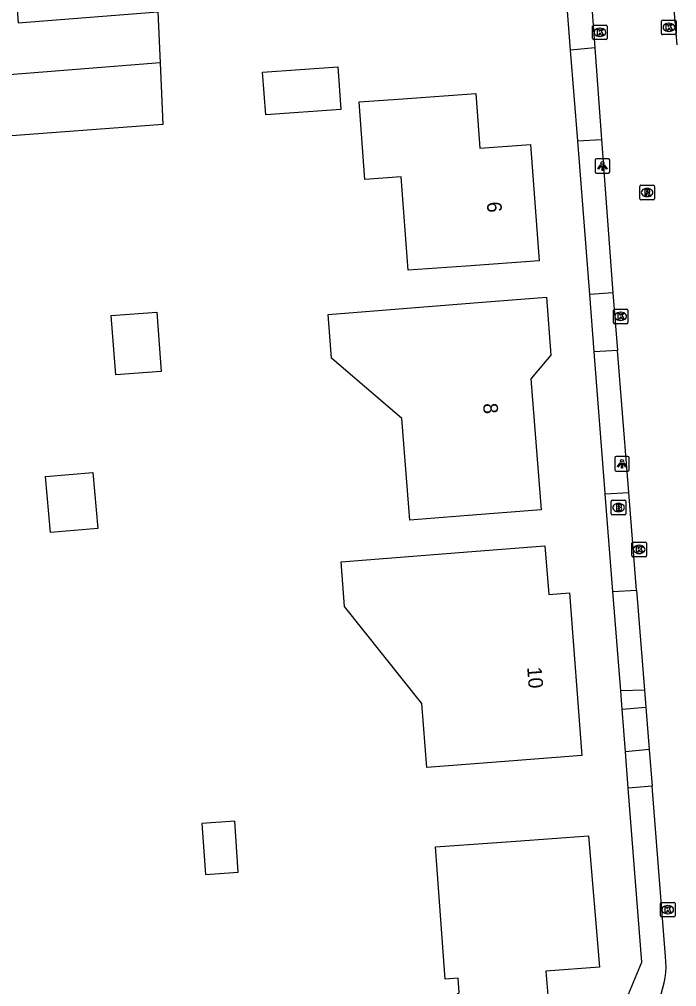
# Model space of a CAD drawing. Extents: x 157321 to 158827, y 386650 to 388532.
# Drawn here: x 158239.7 to 158284.7, y 387532.9 to 387599.1 of the extents above; entities that cross this region are included whole.
import ezdxf

# ---------------------------------------------------------------- set-up
doc = ezdxf.new("R2010")
doc.units = 0
for name, color, linetype in [('IMGEO_Brandkraan', 7, 'Continuous'), ('IMGEO_Groenvoorziening', 7, 'Continuous'), ('IMGEO_Kolk', 7, 'Continuous'), ('IMGEO_Lichtpunt', 7, 'Continuous'), ('IMGEO_Pand', 7, 'Continuous'), ('IMGEO_Pand_nummerreeks', 7, 'Continuous'), ('IMGEO_Rijbaan_lokaal_gesloten', 7, 'Continuous'), ('IMGEO_Rioolput', 7, 'Continuous'), ('IMGEO_Voetpad_open', 7, 'Continuous')]:
    doc.layers.add(name, color=color, linetype=linetype)

msp = doc.modelspace()

# ---------------------------------------------------------------- linework, layer by layer
at = {"layer": 'IMGEO_Brandkraan'}
for p, q in [((158280.238, 387565.248), (158280.238, 387566.1)), ((158280.313, 387566.174), (158281.165, 387566.174)), ((158280.726, 387565.954), (158280.751, 387565.954)), ((158281.239, 387566.1), (158281.239, 387565.248)), ((158281.165, 387565.174), (158280.313, 387565.174)), ((158280.749, 387565.394), (158280.724, 387565.394))]:
    msp.add_line(p, q, dxfattribs=at)
for points in [[(158280.238, 387565.248), (158280.238, 387566.1)], [(158280.313, 387566.174), (158281.165, 387566.174)], [(158280.586, 387565.874), (158280.586, 387565.474), (158280.799, 387565.474)], [(158280.817, 387565.874), (158280.586, 387565.874)], [(158281.239, 387566.1), (158281.239, 387565.248)], [(158281.165, 387565.174), (158280.313, 387565.174)], [(158280.765, 387565.793), (158280.711, 387565.793), (158280.711, 387565.717)], [(158280.711, 387565.717), (158280.764, 387565.717)], [(158280.773, 387565.641), (158280.711, 387565.641), (158280.711, 387565.56)], [(158280.711, 387565.56), (158280.773, 387565.56)]]:
    msp.add_lwpolyline(points, dxfattribs=at)
for centre, radius, start, end in [((158280.315, 387566.098), 0.0765, 91.55205, 178.44795), ((158280.315, 387566.098), 0.0765, 91.55205, 178.44795), ((158280.821, 387565.729), 0.145, 59.4692, 91.53667), ((158280.846, 387565.776), 0.0922, 285.51372, 58.15012), ((158281.163, 387566.098), 0.0765, 1.55205, 88.44795), ((158281.163, 387566.098), 0.0765, 1.55205, 88.44795), ((158280.315, 387565.25), 0.0765, 181.55205, 268.44795), ((158280.315, 387565.25), 0.0765, 181.55205, 268.44795), ((158280.766, 387565.755), 0.0379, 267.82845, 90.93552), ((158280.774, 387565.6), 0.0404, 269.87594, 90.50774), ((158280.805, 387565.725), 0.251, 268.66757, 293.53466), ((158280.851, 387565.584), 0.105, 301.31148, 78.98903), ((158281.163, 387565.25), 0.0765, 271.55205, 358.44795), ((158281.163, 387565.25), 0.0765, 271.55205, 358.44795)]:
    msp.add_arc(centre, radius, start, end, dxfattribs=at)
for centre, major_axis, ratio, start_param, end_param in [((158280.725, 387565.674), (-0.387, 0.002), 0.722429, 4.712389, 7.853982), ((158280.75, 387565.674), (-0.39, 0.002), 0.717154, 1.570796, 4.712389)]:
    msp.add_ellipse(centre, major_axis=major_axis, ratio=ratio, start_param=start_param, end_param=end_param, dxfattribs=at)
at = {"layer": 'IMGEO_Groenvoorziening'}
for points in [[(158277.456, 387597.006), (158276.412, 387610.375)], [(158278.762, 387580.273), (158277.942, 387590.779)], [(158279.829, 387566.604), (158279.825, 387566.656), (158279.07, 387576.334)], [(158280.882, 387553.115), (158280.351, 387559.925)], [(158281.207, 387548.958), (158280.98, 387551.862)], [(158278.367, 387529.116), (158280.95, 387531.25), (158282.333, 387534.536), (158281.402, 387546.456)]]:
    msp.add_lwpolyline(points, dxfattribs=at)
at = {"layer": 'IMGEO_Kolk'}
for p, q in [((158283.682, 387598.132), (158283.682, 387598.984)), ((158283.757, 387599.058), (158284.609, 387599.058)), ((158284.683, 387598.984), (158284.683, 387598.132)), ((158278.963, 387597.791), (158278.963, 387598.643)), ((158279.038, 387598.717), (158279.89, 387598.717)), ((158279.451, 387598.497), (158279.476, 387598.497)), ((158279.964, 387598.643), (158279.964, 387597.791)), ((158284.17, 387598.838), (158284.195, 387598.838)), ((158279.89, 387597.717), (158279.038, 387597.717)), ((158279.474, 387597.937), (158279.449, 387597.937)), ((158284.609, 387598.058), (158283.757, 387598.058)), ((158284.193, 387598.278), (158284.168, 387598.278)), ((158280.379, 387578.341), (158280.379, 387579.193)), ((158280.454, 387579.267), (158281.306, 387579.267)), ((158281.38, 387579.193), (158281.38, 387578.341)), ((158280.89, 387578.487), (158280.865, 387578.487)), ((158280.867, 387579.047), (158280.892, 387579.047)), ((158281.306, 387578.267), (158280.454, 387578.267)), ((158281.645, 387562.384), (158281.645, 387563.236)), ((158281.72, 387563.31), (158282.572, 387563.31)), ((158282.646, 387563.236), (158282.646, 387562.384)), ((158282.156, 387562.53), (158282.131, 387562.53)), ((158282.133, 387563.09), (158282.158, 387563.09)), ((158282.572, 387562.31), (158281.72, 387562.31)), ((158283.602, 387537.715), (158283.602, 387538.567)), ((158283.677, 387538.641), (158284.529, 387538.641)), ((158284.09, 387538.421), (158284.115, 387538.421)), ((158284.603, 387538.567), (158284.603, 387537.715)), ((158284.529, 387537.641), (158283.677, 387537.641)), ((158284.113, 387537.861), (158284.088, 387537.861))]:
    msp.add_line(p, q, dxfattribs=at)
for points in [[(158283.682, 387598.132), (158283.682, 387598.984)], [(158283.757, 387599.058), (158284.609, 387599.058)], [(158284.683, 387598.984), (158284.683, 387598.132)], [(158278.963, 387597.791), (158278.963, 387598.643)], [(158279.038, 387598.717), (158279.89, 387598.717)], [(158279.284, 387598.417), (158279.407, 387598.417), (158279.407, 387598.266), (158279.537, 387598.417), (158279.701, 387598.417), (158279.555, 387598.266), (158279.708, 387598.017), (158279.556, 387598.017), (158279.471, 387598.181), (158279.407, 387598.114), (158279.407, 387598.017), (158279.284, 387598.017), (158279.284, 387598.417)], [(158279.964, 387598.643), (158279.964, 387597.791)], [(158284.003, 387598.758), (158284.126, 387598.758), (158284.126, 387598.607), (158284.256, 387598.758), (158284.42, 387598.758), (158284.274, 387598.607), (158284.427, 387598.358), (158284.275, 387598.358), (158284.19, 387598.522), (158284.126, 387598.455), (158284.126, 387598.358), (158284.003, 387598.358), (158284.003, 387598.758)], [(158279.89, 387597.717), (158279.038, 387597.717)], [(158284.609, 387598.058), (158283.757, 387598.058)], [(158280.379, 387578.341), (158280.379, 387579.193)], [(158280.454, 387579.267), (158281.306, 387579.267)], [(158281.38, 387579.193), (158281.38, 387578.341)], [(158280.7, 387578.967), (158280.823, 387578.967), (158280.823, 387578.816), (158280.953, 387578.967), (158281.117, 387578.967), (158280.971, 387578.816), (158281.124, 387578.567), (158280.972, 387578.567), (158280.887, 387578.731), (158280.823, 387578.664), (158280.823, 387578.567), (158280.7, 387578.567), (158280.7, 387578.967)], [(158281.306, 387578.267), (158280.454, 387578.267)], [(158281.645, 387562.384), (158281.645, 387563.236)], [(158281.72, 387563.31), (158282.572, 387563.31)], [(158282.646, 387563.236), (158282.646, 387562.384)], [(158281.966, 387563.01), (158282.089, 387563.01), (158282.089, 387562.859), (158282.219, 387563.01), (158282.383, 387563.01), (158282.237, 387562.859), (158282.39, 387562.61), (158282.238, 387562.61), (158282.153, 387562.774), (158282.089, 387562.707), (158282.089, 387562.61), (158281.966, 387562.61), (158281.966, 387563.01)], [(158282.572, 387562.31), (158281.72, 387562.31)], [(158283.602, 387537.715), (158283.602, 387538.567)], [(158283.677, 387538.641), (158284.529, 387538.641)], [(158283.923, 387538.341), (158284.046, 387538.341), (158284.046, 387538.19), (158284.176, 387538.341), (158284.34, 387538.341), (158284.194, 387538.19), (158284.347, 387537.941), (158284.195, 387537.941), (158284.11, 387538.105), (158284.046, 387538.038), (158284.046, 387537.941), (158283.923, 387537.941), (158283.923, 387538.341)], [(158284.603, 387538.567), (158284.603, 387537.715)], [(158284.529, 387537.641), (158283.677, 387537.641)]]:
    msp.add_lwpolyline(points, dxfattribs=at)
for centre, start, end in [((158283.759, 387598.982), 91.55205, 178.44795), ((158283.759, 387598.982), 91.55205, 178.44795), ((158284.607, 387598.982), 1.55205, 88.44795), ((158284.607, 387598.982), 1.55205, 88.44795), ((158279.04, 387598.641), 91.55205, 178.44795), ((158279.04, 387598.641), 91.55205, 178.44795), ((158279.888, 387598.641), 1.55205, 88.44795), ((158279.888, 387598.641), 1.55205, 88.44795), ((158279.04, 387597.793), 181.55205, 268.44795), ((158279.04, 387597.793), 181.55205, 268.44795), ((158279.888, 387597.793), 271.55205, 358.44795), ((158279.888, 387597.793), 271.55205, 358.44795), ((158283.759, 387598.134), 181.55205, 268.44795), ((158283.759, 387598.134), 181.55205, 268.44795), ((158284.607, 387598.134), 271.55205, 358.44795), ((158284.607, 387598.134), 271.55205, 358.44795), ((158280.456, 387579.191), 91.55205, 178.44795), ((158280.456, 387579.191), 91.55205, 178.44795), ((158281.304, 387579.191), 1.55205, 88.44795), ((158281.304, 387579.191), 1.55205, 88.44795), ((158280.456, 387578.343), 181.55205, 268.44795), ((158280.456, 387578.343), 181.55205, 268.44795), ((158281.304, 387578.343), 271.55205, 358.44795), ((158281.304, 387578.343), 271.55205, 358.44795), ((158281.722, 387563.234), 91.55205, 178.44795), ((158281.722, 387563.234), 91.55205, 178.44795), ((158282.57, 387563.234), 1.55205, 88.44795), ((158282.57, 387563.234), 1.55205, 88.44795), ((158281.722, 387562.386), 181.55205, 268.44795), ((158281.722, 387562.386), 181.55205, 268.44795), ((158282.57, 387562.386), 271.55205, 358.44795), ((158282.57, 387562.386), 271.55205, 358.44795), ((158283.679, 387538.565), 91.55205, 178.44795), ((158283.679, 387538.565), 91.55205, 178.44795), ((158284.527, 387538.565), 1.55205, 88.44795), ((158284.527, 387538.565), 1.55205, 88.44795), ((158283.679, 387537.717), 181.55205, 268.44795), ((158283.679, 387537.717), 181.55205, 268.44795), ((158284.527, 387537.717), 271.55205, 358.44795), ((158284.527, 387537.717), 271.55205, 358.44795)]:
    msp.add_arc(centre, 0.0765, start, end, dxfattribs=at)
for centre, major_axis, ratio, start_param, end_param in [((158279.45, 387598.217), (-0.387, 0.002), 0.722429, 4.712389, 7.853982), ((158279.475, 387598.217), (-0.39, 0.002), 0.717154, 1.570796, 4.712389), ((158284.169, 387598.558), (-0.387, 0.002), 0.722429, 4.712389, 7.853982), ((158284.194, 387598.558), (-0.39, 0.002), 0.717154, 1.570796, 4.712389), ((158280.866, 387578.767), (-0.387, 0.002), 0.722429, 4.712389, 7.853982), ((158280.891, 387578.767), (-0.39, 0.002), 0.717154, 1.570796, 4.712389), ((158282.132, 387562.81), (-0.387, 0.002), 0.722429, 4.712389, 7.853982), ((158282.157, 387562.81), (-0.39, 0.002), 0.717154, 1.570796, 4.712389), ((158284.089, 387538.141), (-0.387, 0.002), 0.722429, 4.712389, 7.853982), ((158284.114, 387538.141), (-0.39, 0.002), 0.717154, 1.570796, 4.712389)]:
    msp.add_ellipse(centre, major_axis=major_axis, ratio=ratio, start_param=start_param, end_param=end_param, dxfattribs=at)
at = {"layer": 'IMGEO_Lichtpunt'}
for p, q in [((158279.134, 387589.47), (158279.134, 387588.663)), ((158279.134, 387589.47), (158279.134, 387588.663)), ((158280.036, 387589.565), (158279.228, 387589.565)), ((158280.036, 387589.565), (158279.228, 387589.565)), ((158280.13, 387588.663), (158280.13, 387589.47)), ((158280.13, 387588.663), (158280.13, 387589.47)), ((158279.228, 387588.569), (158280.036, 387588.569)), ((158279.228, 387588.569), (158280.036, 387588.569)), ((158281.374, 387569.171), (158280.566, 387569.171)), ((158281.374, 387569.171), (158280.566, 387569.171)), ((158280.472, 387569.076), (158280.472, 387568.269)), ((158280.472, 387569.076), (158280.472, 387568.269)), ((158281.468, 387568.269), (158281.468, 387569.076)), ((158281.468, 387568.269), (158281.468, 387569.076)), ((158280.566, 387568.175), (158281.374, 387568.175)), ((158280.566, 387568.175), (158281.374, 387568.175))]:
    msp.add_line(p, q, dxfattribs=at)
for points in [[(158279.508, 387589.134), (158279.547, 387589.106), (158279.359, 387588.844), (158279.321, 387588.871), (158279.508, 387589.134)], [(158279.61, 387589.086), (158279.657, 387589.086), (158279.657, 387588.764), (158279.61, 387588.764), (158279.61, 387589.086)], [(158279.72, 387589.106), (158279.758, 387589.133), (158279.945, 387588.871), (158279.906, 387588.843), (158279.72, 387589.106)], [(158280.846, 387568.74), (158280.885, 387568.712), (158280.697, 387568.45), (158280.659, 387568.477), (158280.846, 387568.74)], [(158280.948, 387568.692), (158280.995, 387568.692), (158280.995, 387568.37), (158280.948, 387568.37), (158280.948, 387568.692)], [(158281.058, 387568.712), (158281.096, 387568.739), (158281.283, 387568.477), (158281.244, 387568.449), (158281.058, 387568.712)]]:
    msp.add_lwpolyline(points, dxfattribs=at)
for centre in [(158279.633, 387589.268), (158280.971, 387568.874)]:
    msp.add_circle(centre, 0.0994, dxfattribs=at)
for centre, start, end in [((158279.228, 387589.47), 90, 180), ((158279.228, 387589.47), 90, 180), ((158280.036, 387589.47), 0, 90), ((158280.036, 387589.47), 0, 90), ((158279.228, 387588.663), 180, 270), ((158279.228, 387588.663), 180, 270), ((158280.036, 387588.663), 270, 0), ((158280.036, 387588.663), 270, 360), ((158280.566, 387569.076), 90, 180), ((158280.566, 387569.076), 90, 180), ((158281.374, 387569.076), 0, 90), ((158281.374, 387569.076), 0, 90), ((158280.566, 387568.269), 180, 270), ((158280.566, 387568.269), 180, 270), ((158281.374, 387568.269), 270, 0), ((158281.374, 387568.269), 270, 360)]:
    msp.add_arc(centre, 0.0946, start, end, dxfattribs=at)
at = {"layer": 'IMGEO_Pand'}
for points in [[(158231.831, 387594.73), (158231.543, 387598.239), (158227.54, 387597.91), (158222.556, 387597.501), (158222.49, 387598.301), (158221.28, 387598.202), (158220.78, 387604.3), (158221.974, 387604.394), (158221.73, 387607.49), (158226.715, 387607.88), (158231.894, 387608.286), (158232.417, 387601.61), (158239.392, 387602.156), (158239.65, 387598.867), (158249.196, 387599.615), (158249.354, 387596.124)], [(158249.354, 387596.124), (158231.831, 387594.73)], [(158249.354, 387596.124), (158249.545, 387591.905), (158232.17, 387590.597), (158232.047, 387592.102)], [(158256.585, 387592.562), (158256.371, 387595.485), (158261.519, 387595.861), (158261.733, 387592.938), (158256.585, 387592.562)], [(158265.866, 387588.332), (158263.375, 387588.151), (158262.988, 387593.451), (158265.973, 387593.669), (158270.959, 387594.032), (158271.233, 387590.276), (158274.71, 387590.53), (158275.3, 387582.58), (158270.314, 387582.216), (158266.333, 387581.926), (158265.866, 387588.332)], [(158261.089, 387575.912), (158260.869, 387578.904), (158270.826, 387579.694), (158275.81, 387580.09), (158276.1, 387576.11), (158274.72, 387574.48), (158275.43, 387565.53), (158270.447, 387565.125), (158266.459, 387564.801), (158265.892, 387571.778), (158261.089, 387575.912)], [(158246.315, 387574.753), (158246.016, 387578.824), (158249.136, 387579.054), (158249.435, 387574.983), (158246.315, 387574.753)], [(158245.082, 387564.245), (158241.853, 387563.958), (158241.512, 387567.795), (158244.742, 387568.082), (158245.082, 387564.245)], [(158267.272, 387552.266), (158261.968, 387558.898), (158261.743, 387561.97), (158270.702, 387562.663), (158275.687, 387563.048), (158275.963, 387559.713), (158277.38, 387559.83), (158278.23, 387548.69), (158273.245, 387548.305), (158267.612, 387547.87), (158267.272, 387552.266)], [(158252.452, 387540.544), (158254.702, 387540.7), (158254.46, 387544.194), (158252.21, 387544.038), (158252.452, 387540.544)], [(158278.68, 387543.19), (158279.42, 387534.21), (158275.75, 387533.93), (158276.09, 387529.82), (158270.74, 387525.43), (158267.566, 387529.294), (158266.922, 387530.077), (158269.835, 387532.468), (158269.764, 387533.454), (158268.859, 387533.389), (158268.211, 387542.44), (158273.693, 387542.833), (158278.68, 387543.19)]]:
    msp.add_lwpolyline(points, dxfattribs=at)
at = {"layer": 'IMGEO_Rijbaan_lokaal_gesloten'}
for points in [[(158278.12, 387610.444), (158279.105, 387597.163)], [(158284.74, 387597.355), (158284.363, 387601.974)], [(158279.105, 387597.163), (158279.571, 387590.889)], [(158279.571, 387590.889), (158280.35, 387580.387)], [(158280.35, 387580.387), (158280.664, 387576.432)], [(158281.436, 387566.711), (158281.345, 387567.855), (158280.664, 387576.432)], [(158281.966, 387560.023), (158281.436, 387566.711)], [(158281.966, 387560.023), (158282.51, 387553.175)], [(158282.51, 387553.175), (158282.602, 387552.015)], [(158282.602, 387552.015), (158282.833, 387549.097)], [(158282.833, 387549.097), (158283.032, 387546.588)], [(158283.958, 387534.926), (158283.032, 387546.588)]]:
    msp.add_lwpolyline(points, dxfattribs=at)
msp.add_arc((158278.026, 387534.356), 5.96, 310.23356, 5.48993, dxfattribs=at)
at = {"layer": 'IMGEO_Rioolput'}
for p, q in [((158282.266, 387587.745), (158283.118, 387587.745)), ((158282.191, 387586.819), (158282.191, 387587.671)), ((158282.679, 387587.525), (158282.704, 387587.525)), ((158283.192, 387587.671), (158283.192, 387586.819)), ((158283.118, 387586.745), (158282.266, 387586.745)), ((158282.702, 387586.965), (158282.677, 387586.965))]:
    msp.add_line(p, q, dxfattribs=at)
for points in [[(158282.266, 387587.745), (158283.118, 387587.745)], [(158282.191, 387586.819), (158282.191, 387587.671)], [(158282.78, 387587.443), (158282.528, 387587.445), (158282.528, 387587.045)], [(158282.528, 387587.045), (158282.652, 387587.045), (158282.652, 387587.207), (158282.663, 387587.207)], [(158282.706, 387587.364), (158282.652, 387587.364), (158282.652, 387587.283)], [(158282.652, 387587.283), (158282.704, 387587.283)], [(158282.71, 387587.178), (158282.781, 387587.045), (158282.921, 387587.045), (158282.856, 387587.171)], [(158283.192, 387587.671), (158283.192, 387586.819)], [(158283.118, 387586.745), (158282.266, 387586.745)]]:
    msp.add_lwpolyline(points, dxfattribs=at)
for centre, radius, start, end in [((158282.268, 387587.669), 0.0765, 91.55205, 178.44795), ((158282.268, 387587.669), 0.0765, 91.55205, 178.44795), ((158283.116, 387587.669), 0.0765, 1.55205, 88.44795), ((158283.116, 387587.669), 0.0765, 1.55205, 88.44795), ((158282.662, 387587.154), 0.0533, 26.02933, 88.69889), ((158282.688, 387587.472), 0.19, 274.7715, 282.96867), ((158282.712, 387587.268), 0.0964, 77.00612, 93.18647), ((158282.726, 387587.325), 0.0378, 276.66336, 79.67722), ((158282.779, 387587.333), 0.109, 350.36119, 89.41601), ((158282.777, 387587.333), 0.112, 277.58423, 350.98172), ((158282.761, 387587.118), 0.108, 29.51342, 73.79051), ((158282.268, 387586.821), 0.0765, 181.55205, 268.44795), ((158282.268, 387586.821), 0.0765, 181.55205, 268.44795), ((158283.116, 387586.821), 0.0765, 271.55205, 358.44795), ((158283.116, 387586.821), 0.0765, 271.55205, 358.44795)]:
    msp.add_arc(centre, radius, start, end, dxfattribs=at)
for centre, major_axis, ratio, start_param, end_param in [((158282.678, 387587.245), (-0.387, 0.002), 0.722429, 4.712389, 7.853982), ((158282.703, 387587.245), (-0.39, 0.002), 0.717154, 1.570796, 4.712389)]:
    msp.add_ellipse(centre, major_axis=major_axis, ratio=ratio, start_param=start_param, end_param=end_param, dxfattribs=at)
at = {"layer": 'IMGEO_Voetpad_open'}
for points in [[(158279.105, 387597.163), (158277.456, 387597.006)], [(158277.942, 387590.779), (158277.456, 387597.006)], [(158277.942, 387590.779), (158279.571, 387590.889)], [(158280.35, 387580.387), (158278.762, 387580.273)], [(158279.07, 387576.334), (158278.762, 387580.273)], [(158280.664, 387576.432), (158279.07, 387576.334)], [(158279.829, 387566.604), (158281.436, 387566.711)], [(158280.351, 387559.925), (158279.829, 387566.604)], [(158280.351, 387559.925), (158281.966, 387560.023)], [(158282.51, 387553.175), (158280.882, 387553.115)], [(158280.98, 387551.862), (158280.882, 387553.115)], [(158280.98, 387551.862), (158282.602, 387552.015)], [(158282.833, 387549.097), (158281.207, 387548.958)], [(158281.402, 387546.456), (158281.207, 387548.958)], [(158283.032, 387546.588), (158281.402, 387546.456)]]:
    msp.add_lwpolyline(points, dxfattribs=at)

# ---------------------------------------------------------------- texts
at = {"layer": 'IMGEO_Pand_nummerreeks'}
for s, rotation, p in [('6', 274.24436, (158271.714, 387586.587)), ('8', 274.53575, (158271.454, 387572.795)), ('10', 274.36331, (158274.478, 387554.74))]:
    msp.add_text(s, height=1, rotation=rotation, dxfattribs=at).set_placement(p)

doc.saveas('drawing.dxf')
